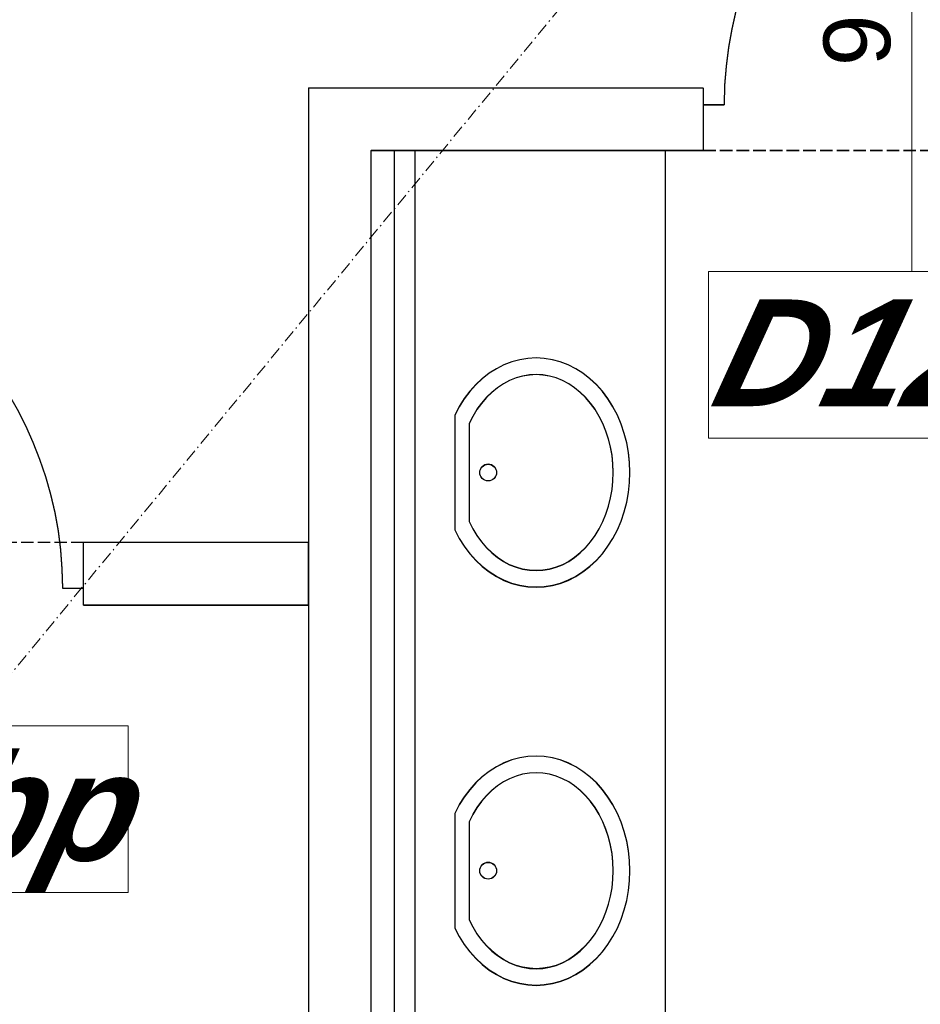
# Model space of a CAD drawing. Header units: millimetres. Extents: x -8642 to 28269, y -6609 to 3701.
# Tile 272 of 285: x 8836 to 9052, y -1080 to -844. Entities that reach past the tile are written whole.
import ezdxf
from ezdxf.enums import TextEntityAlignment as Align

# ---------------------------------------------------------------- set-up
doc = ezdxf.new("R2010")
doc.units = ezdxf.units.MM
doc.header["$LTSCALE"] = 1000
doc.header["$MEASUREMENT"] = 0
for name, pattern in [('rzut 1 pietra$0$ArchiTECH.PC 1. Line Type', [0.004, 0.003, -0.001]), ('rzut 1 pietra$0$ArchiTECH.PC 5. Line Type', [0.0053, 0.003, -0.001, 0.0003, -0.001]), ('rzut 1 pietra$0$ArchiTECH.PC Solid Line Type', [0]), ('SUFIT_1 PIETRO$0$ArchiTECH.PC 1. Line Type', [0.004, 0.003, -0.001]), ('SUFIT_1 PIETRO$0$ArchiTECH.PC Solid Line Type', [0])]:
    doc.linetypes.add(name, pattern=pattern)
doc.layers.add('IS_ARCH', color=254, linetype='Continuous', lineweight=18)
doc.layers.add('SUFIT_1 PIETRO$0$INWENTARYZACJA', color=254, linetype='Continuous')
doc.layers.add('SUFIT_1 PIETRO$0$Kalka 1', color=254, linetype='Continuous')
doc.styles.add('rzut 1 pietra$0$ArchiTECHStyle1', font='arial.ttf', dxfattribs={"height": 0.16})
doc.styles.add('rzut 1 pietra$0$ArchiTECHStyle4', font='arialbi.ttf', dxfattribs={"oblique": 15, "height": 0.256})

msp = doc.modelspace()

# ---------------------------------------------------------------- linework, layer by layer
at = {"layer": 'IS_ARCH', "linetype": 'rzut 1 pietra$0$ArchiTECH.PC 5. Line Type'}
msp.add_line((10526.69, 1052.74), (5662.01, -4848.77), dxfattribs=at)
at = {"layer": 'IS_ARCH', "linetype": 'rzut 1 pietra$0$ArchiTECH.PC Solid Line Type'}
for p, q in [((9050.1, -904.05), (9050.1, -823.71)), ((9000.1, -860), (8905.5, -860)), ((8905.5, -860), (8905.5, -1267.5)), ((9000.1, -860), (9000.1, -864)), ((9000.1, -864), (9000.1, -872)), ((9000.1, -864), (9005.1, -864)), ((9000.1, -872), (9000.1, -875)), ((8920.5, -875), (9000.1, -875)), ((8920.5, -1217.17), (8920.5, -875)), ((8931, -875), (8926, -875)), ((8926, -875), (8926, -1217.14)), ((8931, -1217.14), (8931, -875)), ((8991, -875), (8991, -1217.17)), ((8991, -875), (8991, -1217.17)), ((9001.34, -944.05), (9001.34, -904.05)), ((9001.34, -904.05), (9098.86, -904.05)), ((8954.2, -925.66), (8952.33, -926.38)), ((8956.11, -925.14), (8954.2, -925.66)), ((8958.06, -924.83), (8956.11, -925.14)), ((8960.02, -924.72), (8958.06, -924.83)), ((8961.98, -924.83), (8960.02, -924.72)), ((8963.93, -925.14), (8961.98, -924.83)), ((8965.84, -925.66), (8963.93, -925.14)), ((8967.72, -926.38), (8965.84, -925.66)), ((8950.51, -927.3), (8948.77, -928.41)), ((8952.33, -926.38), (8950.51, -927.3)), ((8969.53, -927.3), (8967.72, -926.38)), ((8971.27, -928.41), (8969.53, -927.3)), ((8947.12, -929.7), (8945.56, -931.16)), ((8948.77, -928.41), (8947.12, -929.7)), ((8953.69, -930.14), (8952.2, -930.93)), ((8955.23, -929.52), (8953.69, -930.14)), ((8956.81, -929.08), (8955.23, -929.52)), ((8958.41, -928.81), (8956.81, -929.08)), ((8960.02, -928.72), (8958.41, -928.81)), ((8961.63, -928.81), (8960.02, -928.72)), ((8963.23, -929.08), (8961.63, -928.81)), ((8964.81, -929.52), (8963.23, -929.08)), ((8966.35, -930.14), (8964.81, -929.52)), ((8967.84, -930.93), (8966.35, -930.14)), ((8972.93, -929.7), (8971.27, -928.41)), ((8974.48, -931.16), (8972.93, -929.7)), ((8944.11, -932.78), (8942.78, -934.55)), ((8945.56, -931.16), (8944.11, -932.78)), ((8950.77, -931.87), (8949.41, -932.97)), ((8952.2, -930.93), (8950.77, -931.87)), ((8969.27, -931.87), (8967.84, -930.93)), ((8970.63, -932.97), (8969.27, -931.87)), ((8975.93, -932.78), (8974.48, -931.16)), ((8977.26, -934.55), (8975.93, -932.78)), ((8942.78, -934.55), (8941.59, -936.45)), ((8948.13, -934.22), (8946.94, -935.61)), ((8949.41, -932.97), (8948.13, -934.22)), ((8971.91, -934.22), (8970.63, -932.97)), ((8973.1, -935.61), (8971.91, -934.22)), ((8978.45, -936.45), (8977.26, -934.55)), ((8941.59, -936.45), (8940.54, -938.47)), ((8945.85, -937.12), (8944.87, -938.74)), ((8946.94, -935.61), (8945.85, -937.12)), ((8974.19, -937.12), (8973.1, -935.61)), ((8975.18, -938.74), (8974.19, -937.12)), ((8979.51, -938.47), (8978.45, -936.45)), ((8940.54, -938.47), (8940.54, -965.97)), ((8944.87, -938.74), (8944, -940.47)), ((8976.04, -940.47), (8975.18, -938.74)), ((8980.41, -940.6), (8979.51, -938.47)), ((8944, -940.47), (8944, -963.97)), ((8976.79, -942.29), (8976.04, -940.47)), ((8977.41, -944.19), (8976.79, -942.29)), ((8981.16, -942.82), (8980.41, -940.6)), ((8977.89, -946.14), (8977.41, -944.19)), ((8981.75, -945.11), (8981.16, -942.82)), ((9098.86, -944.05), (9001.34, -944.05)), ((8978.24, -948.14), (8977.89, -946.14)), ((8982.18, -947.45), (8981.75, -945.11)), ((8978.45, -950.18), (8978.24, -948.14)), ((8982.44, -949.83), (8982.18, -947.45)), ((8978.52, -952.22), (8978.45, -950.18)), ((8982.52, -952.22), (8982.44, -949.83)), ((8978.45, -954.27), (8978.52, -952.22)), ((8982.44, -954.62), (8982.52, -952.22)), ((8977.89, -958.31), (8978.24, -956.3)), ((8978.24, -956.3), (8978.45, -954.27)), ((8982.18, -957), (8982.44, -954.62)), ((8977.41, -960.26), (8977.89, -958.31)), ((8981.75, -959.34), (8982.18, -957)), ((8976.79, -962.15), (8977.41, -960.26)), ((8981.16, -961.63), (8981.75, -959.34)), ((8976.04, -963.97), (8976.79, -962.15)), ((8980.41, -963.85), (8981.16, -961.63)), ((8944, -963.97), (8944.87, -965.7)), ((8944, -963.97), (8944, -963.97)), ((8944.87, -965.7), (8945.85, -967.33)), ((8974.19, -967.33), (8975.18, -965.7)), ((8975.18, -965.7), (8976.04, -963.97)), ((8979.51, -965.97), (8980.41, -963.85)), ((8940.54, -965.97), (8941.59, -968)), ((8940.54, -965.97), (8940.54, -965.97)), ((8941.59, -968), (8942.78, -969.9)), ((8945.85, -967.33), (8946.94, -968.84)), ((8973.1, -968.84), (8974.19, -967.33)), ((8977.26, -969.9), (8978.45, -968)), ((8978.45, -968), (8979.51, -965.97)), ((8905.5, -969), (8851.55, -969)), ((8851.55, -972), (8851.55, -969)), ((8905.5, -984), (8905.5, -969)), ((8942.78, -969.9), (8944.11, -971.67)), ((8946.94, -968.84), (8948.13, -970.23)), ((8948.13, -970.23), (8949.41, -971.47)), ((8970.63, -971.47), (8971.91, -970.23)), ((8971.91, -970.23), (8973.1, -968.84)), ((8975.93, -971.67), (8977.26, -969.9)), ((8851.55, -980), (8851.55, -972)), ((8944.11, -971.67), (8945.56, -973.29)), ((8949.41, -971.47), (8950.77, -972.57)), ((8950.77, -972.57), (8952.2, -973.52)), ((8967.84, -973.52), (8969.27, -972.57)), ((8969.27, -972.57), (8970.63, -971.47)), ((8974.48, -973.29), (8975.93, -971.67)), ((8945.56, -973.29), (8947.12, -974.75)), ((8947.12, -974.75), (8948.77, -976.04)), ((8952.2, -973.52), (8953.69, -974.31)), ((8953.69, -974.31), (8955.23, -974.92)), ((8955.23, -974.92), (8956.81, -975.37)), ((8956.81, -975.37), (8958.41, -975.63)), ((8961.63, -975.63), (8963.23, -975.37)), ((8963.23, -975.37), (8964.81, -974.92)), ((8964.81, -974.92), (8966.35, -974.31)), ((8966.35, -974.31), (8967.84, -973.52)), ((8971.27, -976.04), (8972.93, -974.75)), ((8972.93, -974.75), (8974.48, -973.29)), ((8948.77, -976.04), (8950.51, -977.15)), ((8950.51, -977.15), (8952.33, -978.06)), ((8958.41, -975.63), (8960.02, -975.72)), ((8960.02, -975.72), (8961.63, -975.63)), ((8967.72, -978.06), (8969.53, -977.15)), ((8969.53, -977.15), (8971.27, -976.04)), ((8851.55, -980), (8846.55, -980)), ((8851.55, -984), (8851.55, -980)), ((8952.33, -978.06), (8954.2, -978.79)), ((8954.2, -978.79), (8956.11, -979.31)), ((8956.11, -979.31), (8958.06, -979.62)), ((8958.06, -979.62), (8960.02, -979.72)), ((8960.02, -979.72), (8961.98, -979.62)), ((8961.98, -979.62), (8963.93, -979.31)), ((8963.93, -979.31), (8965.84, -978.79)), ((8965.84, -978.79), (8967.72, -978.06)), ((8851.55, -984), (8905.5, -984)), ((8752.79, -1013.05), (8862.24, -1013.05)), ((8862.24, -1013.05), (8862.24, -1053.05)), ((8960.02, -1020.22), (8958.06, -1020.33)), ((8961.98, -1020.33), (8960.02, -1020.22)), ((8952.33, -1021.88), (8950.51, -1022.8)), ((8954.2, -1021.16), (8952.33, -1021.88)), ((8956.11, -1020.64), (8954.2, -1021.16)), ((8958.06, -1020.33), (8956.11, -1020.64)), ((8963.93, -1020.64), (8961.98, -1020.33)), ((8965.84, -1021.16), (8963.93, -1020.64)), ((8967.72, -1021.88), (8965.84, -1021.16)), ((8969.53, -1022.8), (8967.72, -1021.88)), ((8948.77, -1023.91), (8947.12, -1025.2)), ((8950.51, -1022.8), (8948.77, -1023.91)), ((8956.81, -1024.58), (8955.23, -1025.02)), ((8958.41, -1024.31), (8956.81, -1024.58)), ((8960.02, -1024.22), (8958.41, -1024.31)), ((8961.63, -1024.31), (8960.02, -1024.22)), ((8963.23, -1024.58), (8961.63, -1024.31)), ((8964.81, -1025.02), (8963.23, -1024.58)), ((8971.27, -1023.91), (8969.53, -1022.8)), ((8972.93, -1025.2), (8971.27, -1023.91)), ((8945.56, -1026.66), (8944.11, -1028.28)), ((8947.12, -1025.2), (8945.56, -1026.66)), ((8950.77, -1027.37), (8949.41, -1028.47)), ((8952.2, -1026.43), (8950.77, -1027.37)), ((8953.69, -1025.64), (8952.2, -1026.43)), ((8955.23, -1025.02), (8953.69, -1025.64)), ((8966.35, -1025.64), (8964.81, -1025.02)), ((8967.84, -1026.43), (8966.35, -1025.64)), ((8969.27, -1027.37), (8967.84, -1026.43)), ((8970.63, -1028.47), (8969.27, -1027.37)), ((8974.48, -1026.66), (8972.93, -1025.2)), ((8975.93, -1028.28), (8974.48, -1026.66)), ((8944.11, -1028.28), (8942.78, -1030.05)), ((8948.13, -1029.72), (8946.94, -1031.11)), ((8949.41, -1028.47), (8948.13, -1029.72)), ((8971.91, -1029.72), (8970.63, -1028.47)), ((8973.1, -1031.11), (8971.91, -1029.72)), ((8977.26, -1030.05), (8975.93, -1028.28)), ((8941.59, -1031.95), (8940.54, -1033.97)), ((8942.78, -1030.05), (8941.59, -1031.95)), ((8946.94, -1031.11), (8945.85, -1032.62)), ((8974.19, -1032.62), (8973.1, -1031.11)), ((8978.45, -1031.95), (8977.26, -1030.05)), ((8979.51, -1033.97), (8978.45, -1031.95)), ((8940.54, -1033.97), (8940.54, -1061.47)), ((8944.87, -1034.24), (8944, -1035.97)), ((8945.85, -1032.62), (8944.87, -1034.24)), ((8975.18, -1034.24), (8974.19, -1032.62)), ((8976.04, -1035.97), (8975.18, -1034.24)), ((8980.41, -1036.1), (8979.51, -1033.97)), ((8944, -1035.97), (8944, -1059.47)), ((8976.79, -1037.79), (8976.04, -1035.97)), ((8981.16, -1038.32), (8980.41, -1036.1)), ((8977.41, -1039.69), (8976.79, -1037.79)), ((8981.75, -1040.61), (8981.16, -1038.32)), ((8977.89, -1041.64), (8977.41, -1039.69)), ((8982.18, -1042.95), (8981.75, -1040.61)), ((8978.24, -1043.64), (8977.89, -1041.64)), ((8978.45, -1045.68), (8978.24, -1043.64)), ((8982.44, -1045.33), (8982.18, -1042.95)), ((8978.52, -1047.72), (8978.45, -1045.68)), ((8982.52, -1047.72), (8982.44, -1045.33)), ((8978.45, -1049.77), (8978.52, -1047.72)), ((8982.44, -1050.12), (8982.52, -1047.72)), ((8978.24, -1051.8), (8978.45, -1049.77)), ((8982.18, -1052.5), (8982.44, -1050.12)), ((8862.24, -1053.05), (8752.79, -1053.05)), ((8977.89, -1053.81), (8978.24, -1051.8)), ((8981.75, -1054.84), (8982.18, -1052.5)), ((8977.41, -1055.76), (8977.89, -1053.81)), ((8981.16, -1057.13), (8981.75, -1054.84)), ((8976.04, -1059.47), (8976.79, -1057.65)), ((8976.79, -1057.65), (8977.41, -1055.76)), ((8980.41, -1059.35), (8981.16, -1057.13)), ((8944, -1059.47), (8944.87, -1061.2)), ((8944, -1059.47), (8944, -1059.47)), ((8975.18, -1061.2), (8976.04, -1059.47)), ((8979.51, -1061.47), (8980.41, -1059.35)), ((8940.54, -1061.47), (8941.59, -1063.5)), ((8940.54, -1061.47), (8940.54, -1061.47)), ((8944.87, -1061.2), (8945.85, -1062.83)), ((8974.19, -1062.83), (8975.18, -1061.2)), ((8978.45, -1063.5), (8979.51, -1061.47)), ((8941.59, -1063.5), (8942.78, -1065.4)), ((8945.85, -1062.83), (8946.94, -1064.34)), ((8946.94, -1064.34), (8948.13, -1065.73)), ((8971.91, -1065.73), (8973.1, -1064.34)), ((8973.1, -1064.34), (8974.19, -1062.83)), ((8977.26, -1065.4), (8978.45, -1063.5)), ((8942.78, -1065.4), (8944.11, -1067.17)), ((8944.11, -1067.17), (8945.56, -1068.79)), ((8948.13, -1065.73), (8949.41, -1066.97)), ((8949.41, -1066.97), (8950.77, -1068.07)), ((8969.27, -1068.07), (8970.63, -1066.97)), ((8970.63, -1066.97), (8971.91, -1065.73)), ((8974.48, -1068.79), (8975.93, -1067.17)), ((8975.93, -1067.17), (8977.26, -1065.4)), ((8945.56, -1068.79), (8947.12, -1070.25)), ((8950.77, -1068.07), (8952.2, -1069.02)), ((8952.2, -1069.02), (8953.69, -1069.81)), ((8953.69, -1069.81), (8955.23, -1070.42)), ((8964.81, -1070.42), (8966.35, -1069.81)), ((8966.35, -1069.81), (8967.84, -1069.02)), ((8967.84, -1069.02), (8969.27, -1068.07)), ((8972.93, -1070.25), (8974.48, -1068.79)), ((8947.12, -1070.25), (8948.77, -1071.54)), ((8948.77, -1071.54), (8950.51, -1072.65)), ((8955.23, -1070.42), (8956.81, -1070.87)), ((8956.81, -1070.87), (8958.41, -1071.13)), ((8958.41, -1071.13), (8960.02, -1071.22)), ((8960.02, -1071.22), (8961.63, -1071.13)), ((8961.63, -1071.13), (8963.23, -1070.87)), ((8963.23, -1070.87), (8964.81, -1070.42)), ((8969.53, -1072.65), (8971.27, -1071.54)), ((8971.27, -1071.54), (8972.93, -1070.25)), ((8950.51, -1072.65), (8952.33, -1073.56)), ((8952.33, -1073.56), (8954.2, -1074.29)), ((8954.2, -1074.29), (8956.11, -1074.81)), ((8963.93, -1074.81), (8965.84, -1074.29)), ((8965.84, -1074.29), (8967.72, -1073.56)), ((8967.72, -1073.56), (8969.53, -1072.65)), ((8956.11, -1074.81), (8958.06, -1075.12)), ((8958.06, -1075.12), (8960.02, -1075.22)), ((8960.02, -1075.22), (8961.98, -1075.12)), ((8961.98, -1075.12), (8963.93, -1074.81))]:
    msp.add_line(p, q, dxfattribs=at)
at = {"layer": 'IS_ARCH', "linetype": 'rzut 1 pietra$0$ArchiTECH.PC 1. Line Type'}
for p, q in [((9000.1, -875), (9100.1, -875)), ((8851.55, -969), (8751.55, -969))]:
    msp.add_line(p, q, dxfattribs=at)
at = {"layer": 'IS_ARCH', "linetype": 'rzut 1 pietra$0$ArchiTECH.PC Solid Line Type'}
for centre in [(8948.54, -952.22), (8948.54, -1047.72)]:
    msp.add_circle(centre, 2, dxfattribs=at)
for centre, start, end in [((9095.1, -864), 90, 180), ((8756.55, -980), 0, 90)]:
    msp.add_arc(centre, 90, start, end, dxfattribs=at)
at = {"layer": 'SUFIT_1 PIETRO$0$INWENTARYZACJA', "linetype": 'SUFIT_1 PIETRO$0$ArchiTECH.PC Solid Line Type'}
for p, q in [((9000.1, -860.08), (8905.5, -860.08)), ((8905.5, -860.08), (8905.5, -1267.58)), ((9000.1, -860.08), (9000.1, -864.08)), ((9000.1, -864.08), (9000.1, -872.08)), ((9000.1, -864.08), (9005.1, -864.08)), ((9000.1, -872.08), (9000.1, -875.08)), ((8920.5, -875.08), (9000.1, -875.08)), ((8920.5, -1217.26), (8920.5, -875.08)), ((8931, -875.08), (8926, -875.08)), ((8926, -875.08), (8926, -1217.22)), ((8931, -1217.22), (8931, -875.08)), ((8954.2, -925.74), (8952.33, -926.47)), ((8956.11, -925.22), (8954.2, -925.74)), ((8958.06, -924.91), (8956.11, -925.22)), ((8960.02, -924.81), (8958.06, -924.91)), ((8961.98, -924.91), (8960.02, -924.81)), ((8963.93, -925.22), (8961.98, -924.91)), ((8965.84, -925.74), (8963.93, -925.22)), ((8967.72, -926.47), (8965.84, -925.74)), ((8950.51, -927.38), (8948.77, -928.49)), ((8952.33, -926.47), (8950.51, -927.38)), ((8969.53, -927.38), (8967.72, -926.47)), ((8971.27, -928.49), (8969.53, -927.38)), ((8947.12, -929.78), (8945.56, -931.24)), ((8948.77, -928.49), (8947.12, -929.78)), ((8953.69, -930.22), (8952.2, -931.01)), ((8955.23, -929.61), (8953.69, -930.22)), ((8956.81, -929.16), (8955.23, -929.61)), ((8958.41, -928.9), (8956.81, -929.16)), ((8960.02, -928.81), (8958.41, -928.9)), ((8961.63, -928.9), (8960.02, -928.81)), ((8963.23, -929.16), (8961.63, -928.9)), ((8964.81, -929.61), (8963.23, -929.16)), ((8966.35, -930.22), (8964.81, -929.61)), ((8967.84, -931.01), (8966.35, -930.22)), ((8972.93, -929.78), (8971.27, -928.49)), ((8974.48, -931.24), (8972.93, -929.78)), ((8944.11, -932.86), (8942.78, -934.63)), ((8945.56, -931.24), (8944.11, -932.86)), ((8950.77, -931.96), (8949.41, -933.06)), ((8952.2, -931.01), (8950.77, -931.96)), ((8969.27, -931.96), (8967.84, -931.01)), ((8970.63, -933.06), (8969.27, -931.96)), ((8975.93, -932.86), (8974.48, -931.24)), ((8977.26, -934.63), (8975.93, -932.86)), ((8942.78, -934.63), (8941.59, -936.53)), ((8948.13, -934.31), (8946.94, -935.69)), ((8949.41, -933.06), (8948.13, -934.31)), ((8971.91, -934.31), (8970.63, -933.06)), ((8973.1, -935.69), (8971.91, -934.31)), ((8978.45, -936.53), (8977.26, -934.63)), ((8941.59, -936.53), (8940.54, -938.56)), ((8945.85, -937.2), (8944.87, -938.83)), ((8946.94, -935.69), (8945.85, -937.2)), ((8974.19, -937.2), (8973.1, -935.69)), ((8975.18, -938.83), (8974.19, -937.2)), ((8979.51, -938.56), (8978.45, -936.53)), ((8940.54, -938.56), (8940.54, -966.06)), ((8944.87, -938.83), (8944, -940.56)), ((8976.04, -940.56), (8975.18, -938.83)), ((8980.41, -940.69), (8979.51, -938.56)), ((8944, -940.56), (8944, -964.06)), ((8976.79, -942.38), (8976.04, -940.56)), ((8981.16, -942.9), (8980.41, -940.69)), ((8977.41, -944.27), (8976.79, -942.38)), ((8977.89, -946.22), (8977.41, -944.27)), ((8981.75, -945.19), (8981.16, -942.9)), ((8978.24, -948.23), (8977.89, -946.22)), ((8982.18, -947.53), (8981.75, -945.19)), ((8978.45, -950.26), (8978.24, -948.23)), ((8982.44, -949.91), (8982.18, -947.53)), ((8978.52, -952.31), (8978.45, -950.26)), ((8982.52, -952.31), (8982.44, -949.91)), ((8978.45, -954.36), (8978.52, -952.31)), ((8982.44, -954.7), (8982.52, -952.31)), ((8977.89, -958.39), (8978.24, -956.39)), ((8978.24, -956.39), (8978.45, -954.36)), ((8982.18, -957.08), (8982.44, -954.7)), ((8977.41, -960.34), (8977.89, -958.39)), ((8981.75, -959.42), (8982.18, -957.08)), ((8976.79, -962.24), (8977.41, -960.34)), ((8981.16, -961.71), (8981.75, -959.42)), ((8976.04, -964.06), (8976.79, -962.24)), ((8980.41, -963.93), (8981.16, -961.71)), ((8944, -964.06), (8944.87, -965.79)), ((8944, -964.06), (8944, -964.06)), ((8944.87, -965.79), (8945.85, -967.41)), ((8974.19, -967.41), (8975.18, -965.79)), ((8975.18, -965.79), (8976.04, -964.06)), ((8979.51, -966.06), (8980.41, -963.93)), ((8940.54, -966.06), (8941.59, -968.08)), ((8940.54, -966.06), (8940.54, -966.06)), ((8941.59, -968.08), (8942.78, -969.98)), ((8945.85, -967.41), (8946.94, -968.92)), ((8973.1, -968.92), (8974.19, -967.41)), ((8977.26, -969.98), (8978.45, -968.08)), ((8978.45, -968.08), (8979.51, -966.06)), ((8905.5, -969.08), (8851.55, -969.08)), ((8851.55, -972.08), (8851.55, -969.08)), ((8905.5, -984.08), (8905.5, -969.08)), ((8942.78, -969.98), (8944.11, -971.75)), ((8946.94, -968.92), (8948.13, -970.31)), ((8948.13, -970.31), (8949.41, -971.56)), ((8970.63, -971.56), (8971.91, -970.31)), ((8971.91, -970.31), (8973.1, -968.92)), ((8975.93, -971.75), (8977.26, -969.98)), ((8851.55, -980.08), (8851.55, -972.08)), ((8944.11, -971.75), (8945.56, -973.37)), ((8949.41, -971.56), (8950.77, -972.66)), ((8950.77, -972.66), (8952.2, -973.61)), ((8967.84, -973.61), (8969.27, -972.66)), ((8969.27, -972.66), (8970.63, -971.56)), ((8974.48, -973.37), (8975.93, -971.75)), ((8945.56, -973.37), (8947.12, -974.83)), ((8947.12, -974.83), (8948.77, -976.12)), ((8952.2, -973.61), (8953.69, -974.39)), ((8953.69, -974.39), (8955.23, -975.01)), ((8955.23, -975.01), (8956.81, -975.45)), ((8963.23, -975.45), (8964.81, -975.01)), ((8964.81, -975.01), (8966.35, -974.39)), ((8966.35, -974.39), (8967.84, -973.61)), ((8971.27, -976.12), (8972.93, -974.83)), ((8972.93, -974.83), (8974.48, -973.37)), ((8948.77, -976.12), (8950.51, -977.23)), ((8950.51, -977.23), (8952.33, -978.15)), ((8956.81, -975.45), (8958.41, -975.72)), ((8958.41, -975.72), (8960.02, -975.81)), ((8960.02, -975.81), (8961.63, -975.72)), ((8961.63, -975.72), (8963.23, -975.45)), ((8967.72, -978.15), (8969.53, -977.23)), ((8969.53, -977.23), (8971.27, -976.12)), ((8851.55, -980.08), (8846.55, -980.08)), ((8851.55, -984.08), (8851.55, -980.08)), ((8952.33, -978.15), (8954.2, -978.87)), ((8954.2, -978.87), (8956.11, -979.39)), ((8956.11, -979.39), (8958.06, -979.7)), ((8958.06, -979.7), (8960.02, -979.81)), ((8960.02, -979.81), (8961.98, -979.7)), ((8961.98, -979.7), (8963.93, -979.39)), ((8963.93, -979.39), (8965.84, -978.87)), ((8965.84, -978.87), (8967.72, -978.15)), ((8851.55, -984.08), (8905.5, -984.08)), ((8952.33, -1021.97), (8950.51, -1022.88)), ((8954.2, -1021.24), (8952.33, -1021.97)), ((8956.11, -1020.72), (8954.2, -1021.24)), ((8958.06, -1020.41), (8956.11, -1020.72)), ((8960.02, -1020.31), (8958.06, -1020.41)), ((8961.98, -1020.41), (8960.02, -1020.31)), ((8963.93, -1020.72), (8961.98, -1020.41)), ((8965.84, -1021.24), (8963.93, -1020.72)), ((8967.72, -1021.97), (8965.84, -1021.24)), ((8969.53, -1022.88), (8967.72, -1021.97)), ((8948.77, -1023.99), (8947.12, -1025.28)), ((8950.51, -1022.88), (8948.77, -1023.99)), ((8956.81, -1024.66), (8955.23, -1025.11)), ((8958.41, -1024.4), (8956.81, -1024.66)), ((8960.02, -1024.31), (8958.41, -1024.4)), ((8961.63, -1024.4), (8960.02, -1024.31)), ((8963.23, -1024.66), (8961.63, -1024.4)), ((8964.81, -1025.11), (8963.23, -1024.66)), ((8971.27, -1023.99), (8969.53, -1022.88)), ((8972.93, -1025.28), (8971.27, -1023.99)), ((8945.56, -1026.74), (8944.11, -1028.36)), ((8947.12, -1025.28), (8945.56, -1026.74)), ((8952.2, -1026.51), (8950.77, -1027.46)), ((8953.69, -1025.72), (8952.2, -1026.51)), ((8955.23, -1025.11), (8953.69, -1025.72)), ((8966.35, -1025.72), (8964.81, -1025.11)), ((8967.84, -1026.51), (8966.35, -1025.72)), ((8969.27, -1027.46), (8967.84, -1026.51)), ((8974.48, -1026.74), (8972.93, -1025.28)), ((8975.93, -1028.36), (8974.48, -1026.74)), ((8944.11, -1028.36), (8942.78, -1030.13)), ((8949.41, -1028.56), (8948.13, -1029.81)), ((8950.77, -1027.46), (8949.41, -1028.56)), ((8970.63, -1028.56), (8969.27, -1027.46)), ((8971.91, -1029.81), (8970.63, -1028.56)), ((8977.26, -1030.13), (8975.93, -1028.36)), ((8941.59, -1032.03), (8940.54, -1034.06)), ((8942.78, -1030.13), (8941.59, -1032.03)), ((8946.94, -1031.19), (8945.85, -1032.7)), ((8948.13, -1029.81), (8946.94, -1031.19)), ((8973.1, -1031.19), (8971.91, -1029.81)), ((8974.19, -1032.7), (8973.1, -1031.19)), ((8978.45, -1032.03), (8977.26, -1030.13)), ((8979.51, -1034.06), (8978.45, -1032.03)), ((8940.54, -1034.06), (8940.54, -1061.56)), ((8944.87, -1034.33), (8944, -1036.06)), ((8945.85, -1032.7), (8944.87, -1034.33)), ((8975.18, -1034.33), (8974.19, -1032.7)), ((8976.04, -1036.06), (8975.18, -1034.33)), ((8980.41, -1036.19), (8979.51, -1034.06)), ((8944, -1036.06), (8944, -1059.56)), ((8976.79, -1037.88), (8976.04, -1036.06)), ((8981.16, -1038.4), (8980.41, -1036.19)), ((8977.41, -1039.77), (8976.79, -1037.88)), ((8981.75, -1040.69), (8981.16, -1038.4)), ((8977.89, -1041.72), (8977.41, -1039.77)), ((8982.18, -1043.03), (8981.75, -1040.69)), ((8978.24, -1043.73), (8977.89, -1041.72)), ((8978.45, -1045.76), (8978.24, -1043.73)), ((8982.44, -1045.41), (8982.18, -1043.03)), ((8978.52, -1047.81), (8978.45, -1045.76)), ((8982.52, -1047.81), (8982.44, -1045.41)), ((8978.45, -1049.86), (8978.52, -1047.81)), ((8982.44, -1050.2), (8982.52, -1047.81)), ((8978.24, -1051.89), (8978.45, -1049.86)), ((8982.18, -1052.58), (8982.44, -1050.2)), ((8977.89, -1053.89), (8978.24, -1051.89)), ((8981.75, -1054.92), (8982.18, -1052.58)), ((8977.41, -1055.84), (8977.89, -1053.89)), ((8981.16, -1057.21), (8981.75, -1054.92)), ((8976.04, -1059.56), (8976.79, -1057.74)), ((8976.79, -1057.74), (8977.41, -1055.84)), ((8980.41, -1059.43), (8981.16, -1057.21)), ((8944, -1059.56), (8944.87, -1061.29)), ((8944, -1059.56), (8944, -1059.56)), ((8975.18, -1061.29), (8976.04, -1059.56)), ((8979.51, -1061.56), (8980.41, -1059.43)), ((8940.54, -1061.56), (8941.59, -1063.58)), ((8940.54, -1061.56), (8940.54, -1061.56)), ((8944.87, -1061.29), (8945.85, -1062.91)), ((8974.19, -1062.91), (8975.18, -1061.29)), ((8978.45, -1063.58), (8979.51, -1061.56)), ((8941.59, -1063.58), (8942.78, -1065.48)), ((8945.85, -1062.91), (8946.94, -1064.42)), ((8946.94, -1064.42), (8948.13, -1065.81)), ((8971.91, -1065.81), (8973.1, -1064.42)), ((8973.1, -1064.42), (8974.19, -1062.91)), ((8977.26, -1065.48), (8978.45, -1063.58)), ((8942.78, -1065.48), (8944.11, -1067.25)), ((8944.11, -1067.25), (8945.56, -1068.87)), ((8948.13, -1065.81), (8949.41, -1067.06)), ((8949.41, -1067.06), (8950.77, -1068.16)), ((8969.27, -1068.16), (8970.63, -1067.06)), ((8970.63, -1067.06), (8971.91, -1065.81)), ((8974.48, -1068.87), (8975.93, -1067.25)), ((8975.93, -1067.25), (8977.26, -1065.48)), ((8945.56, -1068.87), (8947.12, -1070.33)), ((8950.77, -1068.16), (8952.2, -1069.11)), ((8952.2, -1069.11), (8953.69, -1069.89)), ((8953.69, -1069.89), (8955.23, -1070.51)), ((8964.81, -1070.51), (8966.35, -1069.89)), ((8966.35, -1069.89), (8967.84, -1069.11)), ((8967.84, -1069.11), (8969.27, -1068.16)), ((8972.93, -1070.33), (8974.48, -1068.87)), ((8947.12, -1070.33), (8948.77, -1071.62)), ((8948.77, -1071.62), (8950.51, -1072.73)), ((8955.23, -1070.51), (8956.81, -1070.95)), ((8956.81, -1070.95), (8958.41, -1071.22)), ((8958.41, -1071.22), (8960.02, -1071.31)), ((8960.02, -1071.31), (8961.63, -1071.22)), ((8961.63, -1071.22), (8963.23, -1070.95)), ((8963.23, -1070.95), (8964.81, -1070.51)), ((8969.53, -1072.73), (8971.27, -1071.62)), ((8971.27, -1071.62), (8972.93, -1070.33)), ((8950.51, -1072.73), (8952.33, -1073.65)), ((8952.33, -1073.65), (8954.2, -1074.37)), ((8954.2, -1074.37), (8956.11, -1074.89)), ((8963.93, -1074.89), (8965.84, -1074.37)), ((8965.84, -1074.37), (8967.72, -1073.65)), ((8967.72, -1073.65), (8969.53, -1072.73)), ((8956.11, -1074.89), (8958.06, -1075.2)), ((8958.06, -1075.2), (8960.02, -1075.31)), ((8960.02, -1075.31), (8961.98, -1075.2)), ((8961.98, -1075.2), (8963.93, -1074.89))]:
    msp.add_line(p, q, dxfattribs=at)
at = {"layer": 'SUFIT_1 PIETRO$0$INWENTARYZACJA', "linetype": 'SUFIT_1 PIETRO$0$ArchiTECH.PC 1. Line Type'}
for p, q in [((9000.1, -875.08), (9100.1, -875.08)), ((8851.55, -969.08), (8751.55, -969.08))]:
    msp.add_line(p, q, dxfattribs=at)
at = {"layer": 'SUFIT_1 PIETRO$0$INWENTARYZACJA', "linetype": 'SUFIT_1 PIETRO$0$ArchiTECH.PC Solid Line Type'}
for centre in [(8948.54, -952.31), (8948.54, -1047.81)]:
    msp.add_circle(centre, 2, dxfattribs=at)
for centre, start, end in [((9095.1, -864.08), 90, 180), ((8756.55, -980.08), 0, 90)]:
    msp.add_arc(centre, 90, start, end, dxfattribs=at)
at = {"layer": 'SUFIT_1 PIETRO$0$Kalka 1', "linetype": 'SUFIT_1 PIETRO$0$ArchiTECH.PC Solid Line Type'}
msp.add_line((8991, -875.08), (8991, -1217.26), dxfattribs=at)
msp.add_line((8991, -875.08), (8991, -1217.26), dxfattribs=at)

# ---------------------------------------------------------------- texts
at = {"layer": 'IS_ARCH', "style": 'rzut 1 pietra$0$ArchiTECHStyle1'}
msp.add_text('90', height=16, rotation=90, dxfattribs=at).set_placement((9049.73, -854.83), align=Align.BOTTOM_LEFT)
at = {"layer": 'IS_ARCH', "style": 'rzut 1 pietra$0$ArchiTECHStyle4', "oblique": 15}
for s, p in [('D12bl', (9001.34, -944.05)), ('D12bp', (8752.79, -1053.05))]:
    msp.add_text(s, height=25.6, dxfattribs=at).set_placement(p, align=Align.BOTTOM_LEFT)

doc.saveas('drawing.dxf')
